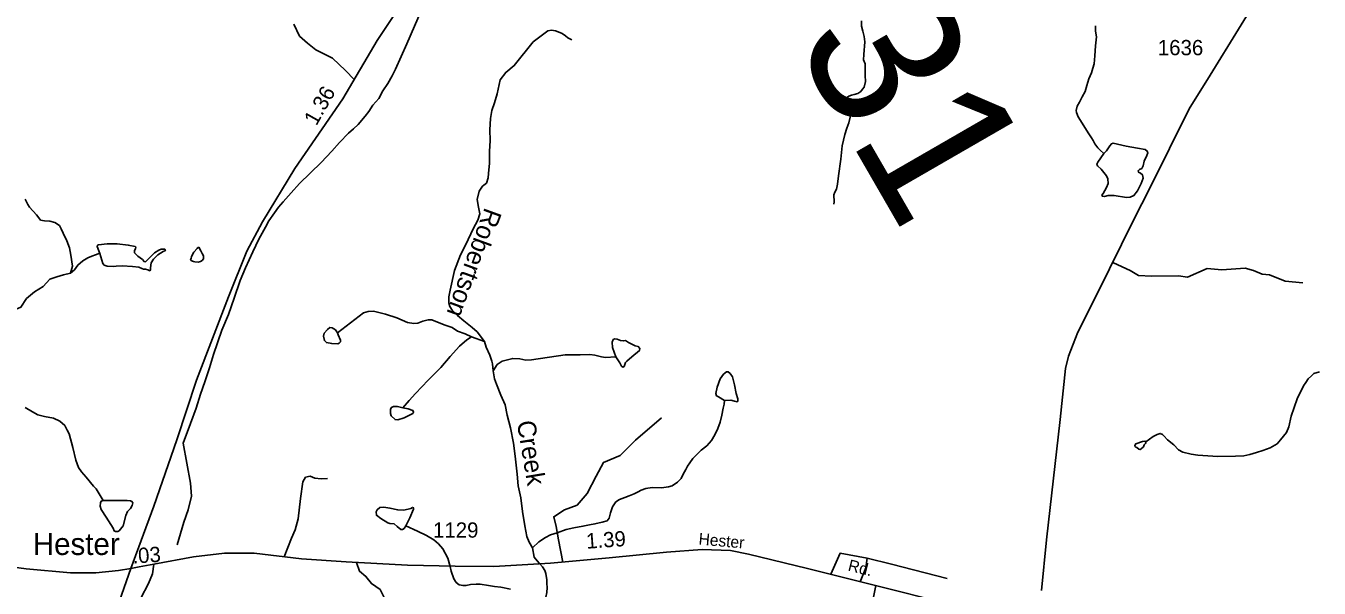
# Model space of a CAD drawing. Extents: x 2056842 to 2160602, y 826753 to 1016856.
# Drawn here: x 2095813 to 2106394, y 880850 to 885453 of the extents above; entities that cross this region are included whole.
import ezdxf

# ---------------------------------------------------------------- set-up
doc = ezdxf.new("R2010")
doc.units = 0
for name, color, linetype in [('Exist Civil Demographics City Label', 7, 'Continuous'), ('Exist Hydrographic Creek Single Shore', 7, 'Continuous'), ('Exist Hydrographic Creek Single Shore Label', 7, 'Continuous'), ('Exist Hydrographic Misc Water Feature', 7, 'Continuous'), ('Exist Railroad Mainline', 7, 'Continuous'), ('Exist Railroad Siding', 7, 'Continuous'), ('Exist Road Non-System Type 51', 7, 'Continuous'), ('Exist Road Primary US Attributed', 7, 'Continuous'), ('Exist Road Primary US Mileage Hundredths English Label', 7, 'Continuous'), ('Exist Road Secondary Mileage Hundredths English Label', 7, 'Continuous'), ('Exist Road Secondary Structure Culvert Number Label', 7, 'Continuous'), ('Exist Road Secondary Type 20 Attributed', 7, 'Continuous'), ('Exist Road Secondary Type 51 Attributed', 7, 'Continuous'), ('Exist Road Secondary Type 51 Label', 7, 'Continuous'), ('Exist Road Secondary Type 51 Number Label', 7, 'Continuous')]:
    doc.layers.add(name, color=color, linetype=linetype)

msp = doc.modelspace()

# ---------------------------------------------------------------- linework, layer by layer
at = {"layer": 'Exist Hydrographic Creek Single Shore'}
for points in [[(2099566, 882869), (2099504, 882949), (2099463, 882984), (2099397, 883038), (2099345, 883082), (2099301, 883126), (2099281, 883154), (2099273, 883186), (2099273, 883234), (2099283, 883290), (2099320, 883449), (2099370, 883577), (2099412, 883662), (2099472, 883791), (2099511, 883863), (2099527, 883915), (2099516, 883967), (2099506, 884030), (2099522, 884099), (2099550, 884141), (2099581, 884165), (2099596, 884209), (2099599, 884245), (2099605, 884329), (2099605, 884425), (2099611, 884513), (2099610, 884601), (2099614, 884695), (2099626, 884759), (2099646, 884823), (2099668, 884895), (2099694, 885011), (2099739, 885071), (2099809, 885127), (2099963, 885321), (2100029, 885371), (2100084, 885411), (2100114, 885417), (2100146, 885412), (2100182, 885397), (2100200, 885389), (2100228, 885372), (2100247, 885355), (2100281, 885338)], [(2095808, 884033), (2095828, 883991), (2095844, 883967), (2095900, 883906), (2095926, 883869), (2095934, 883861), (2095966, 883857), (2096010, 883853), (2096051, 883842), (2096087, 883818), (2096103, 883790), (2096119, 883756), (2096149, 883692), (2096169, 883636), (2096181, 883576), (2096194, 883484), (2096178, 883428)], [(2096178, 883428), (2096210, 883454), (2096238, 883494), (2096278, 883530), (2096321, 883554), (2096353, 883568), (2096382, 883577), (2096405, 883585), (2096418, 883589)], [(2095492, 882946), (2095554, 882985), (2095609, 883019), (2095653, 883057), (2095715, 883124), (2095772, 883149), (2095818, 883220), (2095883, 883275), (2095954, 883319), (2096010, 883379), (2096066, 883399), (2096120, 883414), (2096178, 883428)], [(2099637, 882629), (2099632, 882685), (2099624, 882709), (2099608, 882757), (2099580, 882821), (2099566, 882869)], [(2099958, 881181), (2099931, 881226), (2099911, 881272), (2099894, 881360), (2099876, 881476), (2099862, 881588), (2099841, 881686), (2099833, 881782), (2099817, 881929), (2099802, 882037), (2099778, 882162), (2099752, 882265), (2099733, 882349), (2099699, 882429), (2099663, 882519), (2099647, 882563), (2099637, 882629)], [(2104976, 882048), (2105006, 882068), (2105036, 882092), (2105068, 882108), (2105092, 882116), (2105112, 882108), (2105124, 882096), (2105154, 882064), (2105206, 882023), (2105242, 881983), (2105278, 881963), (2105346, 881947), (2105402, 881937), (2105482, 881934), (2105566, 881928), (2105710, 881930), (2105778, 881934), (2105826, 881945), (2105882, 881961), (2105934, 881977), (2105994, 881997), (2106050, 882031), (2106079, 882063), (2106127, 882124), (2106145, 882171), (2106164, 882258), (2106213, 882398), (2106267, 882506), (2106284, 882533), (2106303, 882564), (2106331, 882588), (2106350, 882607), (2106396, 882620)], [(2096445, 881567), (2096388, 881663), (2096366, 881685), (2096306, 881757), (2096268, 881801), (2096244, 881837), (2096222, 881897), (2096197, 882000), (2096167, 882112), (2096151, 882144), (2096131, 882182), (2096090, 882216), (2096039, 882240), (2095966, 882256), (2095910, 882269), (2095867, 882293), (2095808, 882329)], [(2100066, 880777), (2100074, 880813), (2100078, 880854), (2100074, 880889), (2100074, 880919), (2100068, 880969), (2100060, 880993), (2100039, 881025), (2100015, 881052), (2099995, 881072), (2099971, 881104), (2099958, 881181)]]:
    msp.add_lwpolyline(points, dxfattribs=at)
at = {"layer": 'Exist Hydrographic Misc Water Feature'}
msp.add_line((2099458, 882908), (2099566, 882869), dxfattribs=at)
for points in [[(2102422, 883992), (2102426, 884012), (2102424, 884068), (2102432, 884092), (2102444, 884116), (2102452, 884156), (2102461, 884224), (2102481, 884360), (2102491, 884470), (2102514, 884562), (2102530, 884614), (2102546, 884658), (2102558, 884706), (2102566, 884746), (2102566, 884766), (2102558, 884782), (2102554, 884794), (2102540, 884822), (2102531, 884842), (2102527, 884862), (2102527, 884866), (2102535, 884870), (2102547, 884878), (2102567, 884886), (2102591, 884890), (2102619, 884898), (2102643, 884914), (2102659, 884934), (2102671, 884950), (2102683, 884998), (2102681, 885046), (2102681, 885106), (2102679, 885142), (2102666, 885174), (2102668, 885218), (2102676, 885322), (2102672, 885366), (2102660, 885410), (2102650, 885450), (2102649, 885494)], [(2104633, 884407), (2104602, 884434), (2104582, 884454), (2104558, 884486), (2104544, 884514), (2104532, 884536), (2104504, 884576), (2104454, 884656), (2104422, 884708), (2104410, 884742), (2104405, 884760), (2104415, 884796), (2104433, 884828), (2104455, 884872), (2104479, 884916), (2104493, 884964), (2104509, 885020), (2104531, 885068), (2104542, 885106), (2104554, 885142), (2104560, 885206), (2104564, 885290), (2104572, 885362), (2104565, 885410), (2104565, 885454)], [(2104633, 884407), (2104582, 884337), (2104575, 884319), (2104580, 884306), (2104610, 884279), (2104655, 884225), (2104666, 884199), (2104667, 884163), (2104654, 884129), (2104626, 884081), (2104617, 884067), (2104621, 884057), (2104638, 884056), (2104668, 884064), (2104718, 884064), (2104817, 884048), (2104847, 884050), (2104879, 884065), (2104907, 884103), (2104937, 884161), (2104953, 884205), (2104948, 884234), (2104933, 884247), (2104915, 884255), (2104912, 884266), (2104924, 884276), (2104942, 884285), (2104954, 884307), (2104963, 884345), (2104984, 884391), (2104992, 884412), (2104986, 884428), (2104971, 884439), (2104907, 884452), (2104814, 884468), (2104709, 884491), (2104694, 884487), (2104681, 884470), (2104654, 884429), (2104633, 884407)], [(2096418, 883589), (2096443, 883506), (2096454, 883494), (2096478, 883485), (2096526, 883482), (2096552, 883485), (2096601, 883489), (2096686, 883482), (2096737, 883478), (2096763, 883465), (2096776, 883460), (2096791, 883462), (2096811, 883455), (2096827, 883448), (2096832, 883454), (2096833, 883473), (2096839, 883513), (2096856, 883544), (2096893, 883577), (2096937, 883606), (2096951, 883611), (2096954, 883619), (2096946, 883625), (2096921, 883625), (2096900, 883617), (2096864, 883595), (2096828, 883556), (2096793, 883522), (2096780, 883523), (2096768, 883539), (2096730, 883566), (2096703, 883594), (2096702, 883611), (2096709, 883631), (2096713, 883641), (2096706, 883646), (2096651, 883658), (2096561, 883669), (2096477, 883667), (2096407, 883660), (2096399, 883656), (2096397, 883647), (2096418, 883589)], [(2097185, 883523), (2097194, 883521), (2097222, 883517), (2097242, 883523), (2097256, 883533), (2097266, 883545), (2097265, 883569), (2097256, 883589), (2097244, 883611), (2097234, 883631), (2097232, 883637), (2097224, 883637), (2097220, 883637), (2097214, 883629), (2097188, 883601), (2097168, 883565), (2097164, 883549), (2097161, 883539), (2097165, 883533), (2097175, 883525), (2097185, 883523)], [(2098362, 882940), (2098576, 883103), (2098614, 883114), (2098657, 883118), (2098754, 883093), (2098848, 883062), (2098936, 883023), (2098986, 883016), (2099019, 883018), (2099062, 883034), (2099103, 883045), (2099133, 883045), (2099235, 883006), (2099300, 882982), (2099344, 882954), (2099406, 882931), (2099458, 882908)], [(2098362, 882940), (2098346, 882963), (2098319, 882980), (2098300, 882983), (2098281, 882968), (2098254, 882938), (2098249, 882912), (2098256, 882876), (2098272, 882860), (2098315, 882851), (2098365, 882849), (2098377, 882855), (2098387, 882865), (2098387, 882879), (2098367, 882923), (2098362, 882940)], [(2098897, 882326), (2098950, 882387), (2099002, 882444), (2099103, 882553), (2099209, 882656), (2099284, 882746), (2099362, 882830), (2099422, 882882), (2099458, 882908)], [(2100640, 882744), (2100672, 882694), (2100687, 882667), (2100698, 882659), (2100708, 882665), (2100714, 882680), (2100718, 882697), (2100731, 882708), (2100772, 882743), (2100833, 882795), (2100836, 882812), (2100823, 882827), (2100798, 882833), (2100744, 882861), (2100720, 882877), (2100703, 882874), (2100678, 882876), (2100652, 882888), (2100631, 882890), (2100619, 882884), (2100610, 882864), (2100613, 882820), (2100627, 882780), (2100640, 882744)], [(2100640, 882744), (2100554, 882739), (2100523, 882742), (2100467, 882758), (2100428, 882761), (2100348, 882759), (2100224, 882759), (2099951, 882718), (2099903, 882716), (2099853, 882726), (2099796, 882730), (2099709, 882707), (2099669, 882680), (2099637, 882629)], [(2101530, 882387), (2101581, 882389), (2101610, 882380), (2101632, 882374), (2101638, 882382), (2101639, 882399), (2101623, 882443), (2101610, 882514), (2101594, 882579), (2101575, 882608), (2101558, 882621), (2101545, 882621), (2101521, 882602), (2101494, 882563), (2101470, 882496), (2101457, 882444), (2101463, 882425), (2101480, 882415), (2101530, 882387)], [(2101530, 882387), (2101525, 882355), (2101519, 882323), (2101508, 882267), (2101492, 882209), (2101474, 882157), (2101450, 882105), (2101422, 882059), (2101383, 882015), (2101339, 881979), (2101304, 881946), (2101269, 881912), (2101245, 881876), (2101225, 881848), (2101213, 881820), (2101191, 881784), (2101173, 881748), (2101145, 881716), (2101102, 881688), (2101070, 881678), (2101014, 881670), (2100938, 881673), (2100885, 881665), (2100846, 881651), (2100822, 881639), (2100790, 881621), (2100750, 881605), (2100714, 881592), (2100670, 881574), (2100640, 881555), (2100612, 881514), (2100596, 881466), (2100585, 881422), (2100568, 881402), (2100529, 881390), (2100469, 881376), (2100425, 881368), (2100371, 881356), (2100295, 881343), (2100234, 881329), (2100159, 881303), (2100106, 881285), (2100063, 881265), (2100010, 881230), (2099958, 881181)], [(2098897, 882326), (2098854, 882336), (2098822, 882336), (2098803, 882328), (2098797, 882315), (2098795, 882278), (2098801, 882260), (2098833, 882230), (2098856, 882227), (2098907, 882243), (2098980, 882280), (2098985, 882291), (2098979, 882304), (2098942, 882317), (2098897, 882326)], [(2104976, 882048), (2104967, 882052), (2104950, 882051), (2104893, 882030), (2104886, 882018), (2104888, 882007), (2104901, 882000), (2104918, 881986), (2104929, 881984), (2104939, 881989), (2104956, 882007), (2104963, 882023), (2104974, 882034), (2104977, 882041), (2104976, 882048)], [(2096445, 881567), (2096429, 881561), (2096423, 881549), (2096422, 881520), (2096428, 881494), (2096471, 881430), (2096527, 881340), (2096536, 881318), (2096547, 881314), (2096564, 881314), (2096575, 881320), (2096608, 881359), (2096632, 881443), (2096645, 881478), (2096668, 881501), (2096683, 881527), (2096687, 881549), (2096681, 881559), (2096670, 881565), (2096643, 881566), (2096445, 881567)], [(2098922, 881361), (2098954, 881426), (2098985, 881495), (2098984, 881508), (2098975, 881510), (2098962, 881503), (2098905, 881487), (2098856, 881490), (2098792, 881505), (2098742, 881513), (2098709, 881509), (2098686, 881491), (2098678, 881473), (2098681, 881447), (2098718, 881420), (2098774, 881383), (2098792, 881380), (2098826, 881375), (2098852, 881355), (2098882, 881330), (2098893, 881329), (2098907, 881338), (2098922, 881361)], [(2098922, 881361), (2099016, 881317), (2099092, 881280), (2099152, 881245), (2099189, 881212), (2099223, 881172), (2099264, 881094), (2099284, 881026), (2099292, 880990), (2099314, 880927), (2099334, 880896), (2099358, 880878), (2099390, 880871), (2099414, 880871), (2099450, 880879), (2099498, 880881), (2099530, 880881), (2099598, 880871), (2099646, 880864), (2099698, 880858), (2099779, 880842)]]:
    msp.add_lwpolyline(points, dxfattribs=at)
at = {"layer": 'Exist Railroad Mainline'}
msp.add_lwpolyline([(2097101, 882037), (2097161, 882198), (2097207, 882322), (2097242, 882438), (2097278, 882538), (2097314, 882654), (2097347, 882763), (2097417, 882961), (2097470, 883091), (2097516, 883223), (2097565, 883367), (2097609, 883473), (2097671, 883602), (2097720, 883706), (2097774, 883804), (2097802, 883856), (2097848, 883922), (2097880, 883968), (2097919, 884012), (2097983, 884086), (2098053, 884163), (2098228, 884335), (2098316, 884427), (2098380, 884498), (2098453, 884574), (2098493, 884610), (2098533, 884646), (2098589, 884712), (2098619, 884752), (2098651, 884804), (2098701, 884857), (2098734, 884921), (2098774, 884981), (2098810, 885043), (2098838, 885099), (2098931, 885305), (2099173, 885868)], dxfattribs=at)
at = {"layer": 'Exist Railroad Siding'}
msp.add_lwpolyline([(2097101, 882037), (2097161, 881709), (2097168, 881602), (2097142, 881491), (2097106, 881389), (2097051, 881204)], dxfattribs=at)
at = {"layer": 'Exist Road Non-System Type 51'}
msp.add_line((2102767, 880870), (2102702, 880538), dxfattribs=at)
for points in [[(2098499, 885013), (2098429, 885088), (2098323, 885187), (2098186, 885257), (2098116, 885310), (2098053, 885369), (2098004, 885466)], [(2104705, 883515), (2104748, 883496), (2104848, 883449), (2104915, 883409), (2105021, 883403), (2105244, 883407), (2105318, 883395), (2105479, 883466), (2105599, 883456), (2105788, 883470), (2105856, 883451), (2105927, 883419), (2105989, 883415), (2106117, 883362), (2106261, 883349)], [(2100205, 881062), (2100170, 881244), (2100151, 881354), (2100132, 881434), (2100220, 881491), (2100323, 881529), (2100406, 881624), (2100478, 881765), (2100539, 881879), (2100676, 881936), (2100801, 882061), (2101014, 882244)], [(2097926, 881106), (2097987, 881258), (2098017, 881327), (2098042, 881418), (2098059, 881583), (2098079, 881719), (2098102, 881757), (2098140, 881767), (2098176, 881750), (2098229, 881744), (2098280, 881746)], [(2102696, 881095), (2102475, 881135), (2102398, 880963)], [(2102639, 880902), (2102685, 881017), (2102696, 881095)], [(2102696, 881095), (2102894, 881046), (2103351, 880928)], [(2098518, 881060), (2098543, 880988), (2098595, 880946), (2098640, 880887), (2098711, 880838), (2098768, 880724), (2098739, 880535), (2098707, 880343)]]:
    msp.add_lwpolyline(points, dxfattribs=at)
at = {"layer": 'Exist Road Primary US Attributed'}
for points in [[(2096673, 881010), (2096861, 881521), (2097047, 882064), (2097209, 882553), (2097471, 883234), (2097621, 883608), (2097750, 883848), (2098013, 884285), (2098406, 884854), (2098687, 885333), (2098987, 885786), (2099620, 886776), (2099965, 887281), (2100005, 887348)], [(2095830, 878620), (2095855, 878702), (2096012, 879150), (2096222, 879732), (2096358, 880123), (2096506, 880536), (2096673, 881010)]]:
    msp.add_lwpolyline(points, dxfattribs=at)
at = {"layer": 'Exist Road Secondary Type 20 Attributed'}
msp.add_lwpolyline([(2095904, 878605), (2095976, 878785), (2096015, 878872), (2096089, 879070), (2096163, 879273), (2096232, 879394), (2096401, 879751), (2096425, 879861), (2096480, 880138), (2096524, 880321), (2096582, 880443), (2096690, 880647), (2096816, 880888), (2096850, 880968), (2096859, 881046)], dxfattribs=at)
at = {"layer": 'Exist Road Secondary Type 51 Attributed'}
for p, q in [((2096673, 881010), (2096740, 881023)), ((2096740, 881023), (2096859, 881046))]:
    msp.add_line(p, q, dxfattribs=at)
for points in [[(2104122, 880831), (2104162, 881245), (2104275, 882231), (2104320, 882649), (2104343, 882749), (2104420, 882945), (2104578, 883259), (2104879, 883867), (2105010, 884125), (2105331, 884773), (2105502, 885050), (2105966, 885806), (2106340, 886425), (2106503, 886685), (2106994, 887513), (2107483, 888313), (2107891, 888983), (2107954, 889078), (2108287, 889534), (2108426, 889699), (2108548, 889800), (2108649, 889858), (2108915, 889980), (2109074, 890047)], [(2093893, 881197), (2094123, 881196), (2094329, 881181), (2094691, 881141), (2095348, 881070), (2095816, 881009), (2096179, 880974), (2096386, 880974), (2096570, 880993), (2096673, 881010)], [(2096859, 881046), (2097184, 881105), (2097439, 881136), (2097681, 881137), (2098067, 881089), (2098434, 881064), (2098936, 881039), (2099326, 881029), (2099641, 881027), (2100104, 881053), (2100585, 881097), (2101053, 881143), (2101347, 881166), (2101579, 881157), (2101724, 881128), (2102207, 881011), (2102819, 880857), (2103774, 880617), (2104101, 880520)]]:
    msp.add_lwpolyline(points, dxfattribs=at)

# ---------------------------------------------------------------- texts
at = {"layer": 'Exist Civil Demographics City Label'}
msp.add_text('Hester', height=180.4, dxfattribs=at).set_placement((2095870, 881121))
at = {"layer": 'Exist Hydrographic Creek Single Shore Label'}
for s, rotation, p in [('Robertson', 250.0182, (2099569, 883972)), ('Creek', 279.5, (2099829, 882210))]:
    msp.add_text(s, height=150, rotation=rotation, dxfattribs=at).set_placement(p)
at = {"layer": 'Exist Road Primary US Mileage Hundredths English Label'}
msp.add_text('1.36', height=125, rotation=60.5886, dxfattribs=at).set_placement((2098190, 884629))
at = {"layer": 'Exist Road Secondary Mileage Hundredths English Label'}
for s, p in [('1.39', (2100401, 881172)), ('.03', (2096689, 881050))]:
    msp.add_text(s, height=125, rotation=3.9608, dxfattribs=at).set_placement(p)
at = {"layer": 'Exist Road Secondary Structure Culvert Number Label'}
msp.add_text('C31', height=1230.3, rotation=300, dxfattribs=at).set_placement((2101493, 886352))
at = {"layer": 'Exist Road Secondary Type 51 Label'}
for s, rotation, p in [('Hester', 354.9706, (2101314, 881207)), ('Rd.', 345.9973, (2102533, 880994))]:
    msp.add_text(s, height=95, rotation=rotation, dxfattribs=at).set_placement(p)
at = {"layer": 'Exist Road Secondary Type 51 Number Label'}
for s, p in [('1636', (2105074, 885212)), ('1129', (2099144, 881263))]:
    msp.add_text(s, height=125, dxfattribs=at).set_placement(p)

doc.saveas('drawing.dxf')
